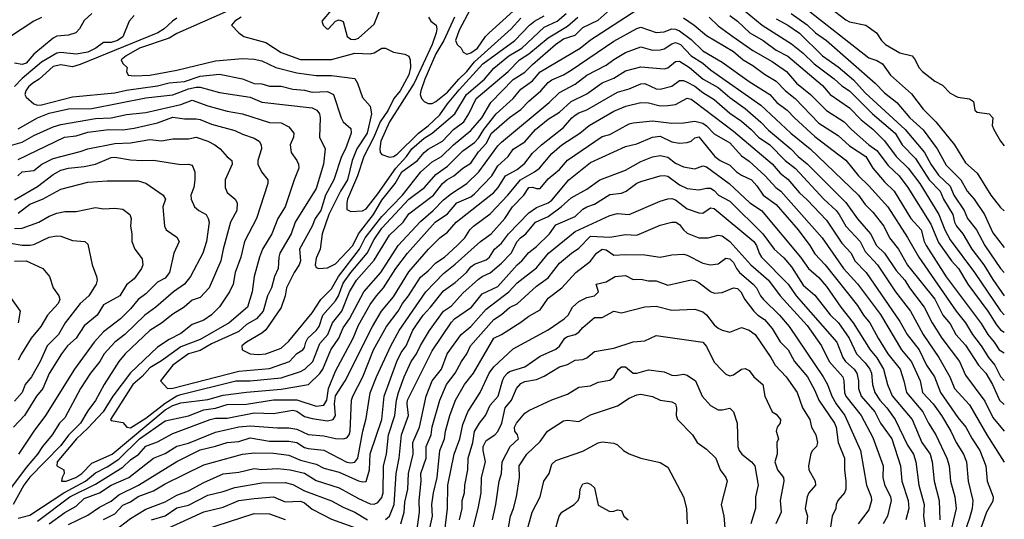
# Model space of a CAD drawing. Header units: metres. Extents: x -46681 to -43747, y -240911 to -237677.
# Tile 916 of 1056: x -43874 to -43747, y -238855 to -238791. Entities that reach past the tile are written whole.
import ezdxf

# ---------------------------------------------------------------- set-up
doc = ezdxf.new("R2010")
doc.units = ezdxf.units.M
doc.layers.add('CONTOUR_INDEX', color=1, linetype='Continuous')
doc.layers.add('CONTOUR_INTER', color=3, linetype='Continuous')

msp = doc.modelspace()

# ---------------------------------------------------------------- linework, layer by layer
at = {"layer": 'CONTOUR_INDEX'}
for points, elevation in [([(-43845.28, -238790.52), (-43846.1, -238791.02), (-43846.53, -238791.52), (-43845.58, -238792.52), (-43844.93, -238793.02), (-43842.1, -238793.8), (-43840.1, -238795.07), (-43837.6, -238796), (-43833.6, -238796), (-43830.6, -238795.18), (-43828.6, -238795.24), (-43828.1, -238795.11), (-43827.1, -238794.53), (-43826.6, -238794.52), (-43825.6, -238795.02), (-43824.1, -238795.3), (-43823.6, -238795.54), (-43823.43, -238796.02), (-43823.39, -238797.02), (-43823.6, -238797.94), (-43824.72, -238800.02), (-43825.52, -238801.02), (-43826.27, -238802.52), (-43827.3, -238804.02), (-43828.13, -238806.02), (-43829.41, -238808.52), (-43830.24, -238811.02), (-43831.52, -238814.02), (-43831.63, -238814.52), (-43831.6, -238815.39), (-43831.1, -238815.64), (-43829.6, -238815.56), (-43829.1, -238815.28), (-43827.6, -238813.35), (-43825.28, -238810.02), (-43823.9, -238808.52), (-43823.2, -238807.52), (-43821.6, -238806.17), (-43820.6, -238805.51), (-43817.66, -238803.02), (-43816.14, -238800.52), (-43813.83, -238798.52), (-43812.6, -238797.11), (-43810.69, -238795.52), (-43808.98, -238794.52), (-43806.1, -238791.81), (-43804.44, -238791.02), (-43803.26, -238790.02)], 70), ([(-43780.1, -238789.71), (-43777.89, -238791.52), (-43774.1, -238793.97), (-43772.6, -238795.18), (-43771.19, -238796.52), (-43768.6, -238798.46), (-43767.6, -238799.39), (-43766.6, -238800.04), (-43763.63, -238803.02), (-43760.72, -238805.52), (-43759.82, -238807.02), (-43758.1, -238808.79), (-43756.3, -238811.52), (-43754.91, -238813.02), (-43754.46, -238814.02), (-43753.27, -238816.02), (-43753.02, -238817.02), (-43752.77, -238817.52), (-43751.95, -238818.52), (-43750.81, -238820.52), (-43749.25, -238822.52), (-43748.1, -238824.44), (-43746.6, -238826.55)], 70), ([(-43871.1, -238790.55), (-43872.1, -238791.03), (-43875.1, -238793)], 75), ([(-43874.1, -238808.91), (-43868.13, -238806.02), (-43866.6, -238805.85), (-43865.1, -238805.38), (-43862.39, -238805.02), (-43860.6, -238805.07), (-43859.1, -238804.87), (-43856.1, -238804.17), (-43854.1, -238803.44), (-43852.6, -238803.66), (-43851.1, -238803.63), (-43850.6, -238803.74), (-43849.1, -238804.35), (-43846.1, -238805.14), (-43845.1, -238805.63), (-43843.6, -238806.13), (-43842.96, -238806.52), (-43842.7, -238807.02), (-43842.67, -238807.52), (-43843.11, -238809.02), (-43843.12, -238809.52), (-43842.67, -238810.52), (-43841.85, -238811.52), (-43841.83, -238812.02), (-43843.31, -238816.52), (-43844.86, -238819.52), (-43845.31, -238821.52), (-43846.07, -238823.52), (-43846.3, -238825.02), (-43846.79, -238826.02), (-43848.1, -238827.96), (-43849.1, -238829), (-43850.1, -238829.69), (-43851.6, -238830.23), (-43853.1, -238831.42), (-43854.6, -238832.2), (-43856.1, -238833.19), (-43859.6, -238836.5), (-43861.88, -238839.52), (-43863.13, -238841.52), (-43865.1, -238843.65), (-43866.57, -238845.02), (-43869.07, -238848.02), (-43869.1, -238848.52), (-43868.21, -238849.02), (-43868.19, -238849.52), (-43868.43, -238850.02), (-43868.5, -238850.52), (-43867.92, -238850.52), (-43866.67, -238850.02), (-43865.89, -238849.52), (-43864.6, -238848.17), (-43861.95, -238847.02), (-43855.1, -238841.28), (-43854.1, -238840.71), (-43853.1, -238840.38), (-43849.6, -238839.94), (-43847.6, -238839.4), (-43844.6, -238838.99), (-43840.1, -238838.63), (-43836.57, -238838.02), (-43835.1, -238836.57), (-43834.74, -238836.02), (-43833.69, -238833.52), (-43832.66, -238832.02), (-43832.1, -238830.68), (-43831.27, -238829.52), (-43829.4, -238826.02), (-43827.23, -238823.52), (-43824.96, -238820.02), (-43822.1, -238816.94), (-43820.46, -238815.52), (-43819.1, -238814.12), (-43818.1, -238813.29), (-43816.1, -238812.03), (-43814.55, -238810.52), (-43812.1, -238807.16), (-43811.6, -238806.65), (-43805.47, -238801.52), (-43804.1, -238800.24), (-43802.1, -238799.18), (-43800.6, -238798.02), (-43798.1, -238796.72), (-43797.1, -238795.97), (-43795.6, -238795.09), (-43793.6, -238794.33), (-43792.1, -238794.77), (-43791.1, -238794.74), (-43790.6, -238794.61), (-43789.6, -238793.96), (-43789.1, -238793.8), (-43788.47, -238794.02), (-43787.1, -238795.52), (-43785.6, -238796.46), (-43784.6, -238797.33), (-43778.1, -238801.88), (-43774.21, -238805.52), (-43771.69, -238807.52), (-43765.47, -238813.52), (-43764.6, -238814.71), (-43763.6, -238815.7), (-43762.18, -238817.52), (-43761.45, -238819.02), (-43760.29, -238820.52), (-43759.1, -238822.56), (-43755.6, -238826.99), (-43754.53, -238829.02), (-43753.6, -238830.15), (-43752.85, -238831.52), (-43751.6, -238832.94), (-43749.94, -238835.52), (-43748.99, -238836.52), (-43748.13, -238838.02), (-43747.2, -238840.02), (-43746.6, -238840.6)], 75), ([(-43863.1, -238855.47), (-43861.6, -238854.75), (-43860.6, -238853.62), (-43859.6, -238853.2), (-43858.6, -238852.51), (-43856.6, -238851.75), (-43855.1, -238850.86), (-43850.1, -238848.38), (-43845.1, -238847.01), (-43843.6, -238846.86), (-43841.1, -238846.87), (-43839.1, -238847.16), (-43837.6, -238847.8), (-43835.6, -238848.29), (-43834.6, -238848.82), (-43832.6, -238849.33), (-43830.1, -238850.45), (-43829.6, -238850.61), (-43829.1, -238850.54), (-43828.67, -238849.02), (-43828.6, -238846.97), (-43827.1, -238842.52), (-43826.81, -238839.52), (-43825.17, -238835.02), (-43824.6, -238833.85), (-43823.94, -238833.02), (-43823.1, -238831), (-43821.76, -238829.02), (-43820.8, -238828.02), (-43819.1, -238825.88), (-43817.6, -238824.83), (-43816.14, -238823.52), (-43815.6, -238822.8), (-43815.1, -238822.46), (-43813.6, -238821.87), (-43813.18, -238821.52), (-43812.53, -238820.52), (-43811.6, -238819.71), (-43810.71, -238818.52), (-43808.1, -238815.81), (-43807.1, -238815.12), (-43805.6, -238814.53), (-43805.1, -238814.17), (-43802.89, -238811.52), (-43800.1, -238809.31), (-43795.6, -238807.21), (-43794.1, -238806.87), (-43792.1, -238806.01), (-43791.1, -238805.89), (-43789.6, -238806.62), (-43788.6, -238806.81), (-43787.6, -238806.73), (-43787.1, -238806.52), (-43786.6, -238806.1), (-43786.1, -238805.96), (-43784.01, -238808.52), (-43783.36, -238809.02), (-43782.1, -238809.63), (-43781.22, -238810.52), (-43780.6, -238810.94), (-43779.27, -238811.52), (-43778.6, -238812.31), (-43777.8, -238813.52), (-43776.1, -238814.74), (-43773.26, -238818.02), (-43771.74, -238820.02), (-43771.1, -238821.13), (-43769.77, -238822.52), (-43765.6, -238827.78), (-43764.8, -238829.02), (-43763.97, -238830.02), (-43762.92, -238832.02), (-43761.65, -238834.02), (-43760.07, -238836.02), (-43759.58, -238837.52), (-43759.25, -238839.02), (-43757.14, -238841.52), (-43756.4, -238843.02), (-43755.45, -238844.52), (-43754.04, -238847.52), (-43753.74, -238848.52), (-43753.55, -238850.52), (-43753.01, -238852.52), (-43752.84, -238854.02), (-43753.64, -238857.52)], 80), ([(-43875.1, -238819.73), (-43873.6, -238819.99), (-43872.6, -238820), (-43872.1, -238819.89), (-43870.1, -238818.95), (-43869.1, -238818.8), (-43868.6, -238818.82), (-43867.1, -238819.4), (-43865.49, -238819.52), (-43865.1, -238819.84), (-43864.54, -238822.52), (-43863.99, -238824.02), (-43863.92, -238824.52), (-43864.05, -238825.02), (-43864.97, -238826.52), (-43866.12, -238827.52), (-43868.04, -238830.02), (-43868.91, -238831.52), (-43870.39, -238833.02), (-43871.29, -238835.02), (-43872.38, -238837.02), (-43873.2, -238838.02), (-43873.62, -238839.02), (-43874.6, -238840.17)], 80), ([(-43821.3, -238858.52), (-43820.56, -238855.02), (-43820.61, -238853.52), (-43820.42, -238852.02), (-43819.92, -238850.02), (-43819.6, -238846.53), (-43818.98, -238845.02), (-43818.86, -238844.02), (-43818.31, -238842.02), (-43817.57, -238840.02), (-43816.42, -238838.02), (-43815.26, -238836.52), (-43812.6, -238832.02), (-43811.6, -238831.52), (-43809.1, -238829.96), (-43808.1, -238829.16), (-43806.6, -238828.34), (-43805.6, -238826.86), (-43803.81, -238825.52), (-43802.01, -238823.52), (-43800.1, -238822.06), (-43799.33, -238821.02), (-43798.61, -238820.52), (-43798.1, -238820.6), (-43797.1, -238821.3), (-43795.6, -238821.18), (-43793.1, -238821.22), (-43791.1, -238821.55), (-43789.6, -238821.24), (-43788.1, -238821.16), (-43787.6, -238821.27), (-43785.6, -238822.33), (-43784.6, -238822.53), (-43783.6, -238822.42), (-43782.6, -238821.68), (-43782.1, -238821.74), (-43781.6, -238822.22), (-43781.24, -238823.02), (-43780.85, -238823.52), (-43779.07, -238825.02), (-43778.62, -238825.52), (-43778.14, -238826.52), (-43777.73, -238827.02), (-43775.68, -238829.02), (-43774.41, -238830.52), (-43770.03, -238837.02), (-43769.44, -238838.02), (-43768.88, -238839.52), (-43768.35, -238840.52), (-43767.2, -238842.02), (-43765.18, -238846.52), (-43764.43, -238851.02), (-43763.8, -238852.52), (-43763.75, -238853.02), (-43764.1, -238854.23), (-43765.49, -238856.02)], 85), ([(-43811.15, -238859.02), (-43810.46, -238855.02), (-43810.06, -238854.02), (-43809.69, -238852.52), (-43809.3, -238850.02), (-43809.32, -238848.52), (-43808.33, -238847.02), (-43806.6, -238845.37), (-43805.66, -238844.02), (-43803.6, -238842.69), (-43803.1, -238842.62), (-43801.6, -238842.78), (-43800.1, -238841.94), (-43796.6, -238840.76), (-43795.1, -238839.79), (-43794.1, -238839.33), (-43793.6, -238839.26), (-43792.1, -238839.57), (-43791.1, -238840.05), (-43789.6, -238840.23), (-43789.12, -238840.52), (-43789, -238841.02), (-43789.03, -238842.02), (-43788.84, -238842.52), (-43786.92, -238844.52), (-43786.31, -238845.52), (-43785.1, -238846.37), (-43783.91, -238847.52), (-43783.35, -238849.02), (-43782.62, -238850.02), (-43782.45, -238850.52), (-43783.19, -238853.52), (-43782.87, -238855.02), (-43782.74, -238856.52)], 90)]:
    msp.add_lwpolyline(points, dxfattribs=dict(at, elevation=elevation))
at = {"layer": 'CONTOUR_INTER'}
for points, elevation in [([(-43864.6, -238790.05), (-43865.6, -238790.92), (-43866.18, -238792.02), (-43866.68, -238792.52), (-43867.6, -238792.83), (-43869.1, -238792.98), (-43869.6, -238793.22), (-43872.1, -238795.31), (-43873.1, -238796.45), (-43873.6, -238796.63), (-43874.6, -238796.47)], 74), ([(-43874.1, -238804.96), (-43871.6, -238803.51), (-43870.1, -238802.91), (-43867.6, -238802.36), (-43864.6, -238802.3), (-43857.6, -238800.93), (-43854.1, -238800.53), (-43852.1, -238799.77), (-43851.1, -238799.54), (-43850.6, -238799.57), (-43848.1, -238800.26), (-43844.1, -238800.84), (-43842.6, -238801.48), (-43836.1, -238802.25), (-43835.48, -238802.52), (-43835.17, -238803.02), (-43835.05, -238803.52), (-43835.15, -238806.02), (-43834.44, -238807.52), (-43834.62, -238809.52), (-43835.6, -238812.66), (-43838.3, -238817.02), (-43838.82, -238818.52), (-43840.27, -238821.02), (-43840.41, -238821.52), (-43840.49, -238823.02), (-43840.96, -238824.02), (-43841.37, -238825.52), (-43841.89, -238826.52), (-43842.45, -238828.52), (-43843.31, -238829.52), (-43844.6, -238830.26), (-43845.6, -238831.16), (-43849.1, -238832.75), (-43850.6, -238833.6), (-43852.1, -238834.06), (-43854.1, -238835.52), (-43855.7, -238837.52), (-43854.8, -238838.52), (-43854.1, -238838.5), (-43845.6, -238836.3), (-43841.6, -238835.94), (-43839.04, -238835.02), (-43838.1, -238833.99), (-43837.33, -238833.52), (-43837.1, -238833.21), (-43836.93, -238832.52), (-43836.65, -238832.02), (-43835.58, -238831.02), (-43835.21, -238830.52), (-43834.71, -238829.02), (-43833.1, -238827.2), (-43832.71, -238826.52), (-43832.1, -238824.9), (-43831.1, -238823.52), (-43828.98, -238821.02), (-43828.1, -238819.24), (-43827.1, -238817.79), (-43823.6, -238814.03), (-43821.56, -238812.52), (-43820.1, -238810.84), (-43818.6, -238809.76), (-43816.6, -238807.81), (-43815.1, -238806.73), (-43814.6, -238806.17), (-43813.91, -238805.02), (-43812.31, -238803.02), (-43810.11, -238801.02), (-43809.1, -238799.83), (-43807.6, -238798.74), (-43806.6, -238797.56), (-43801.45, -238794.52), (-43800.1, -238793.45), (-43794.1, -238789.57)], 73), ([(-43853.6, -238790.65), (-43854.18, -238791.02), (-43855.23, -238792.02), (-43856.06, -238792.52), (-43866.1, -238796.64), (-43867.1, -238796.94), (-43868.6, -238796.68), (-43869.6, -238796.9), (-43871.42, -238798.52), (-43872.24, -238799.02), (-43872.79, -238799.52), (-43873.12, -238800.02), (-43873.25, -238800.52), (-43873.1, -238800.87), (-43872.1, -238801.7), (-43871.6, -238801.87), (-43871.1, -238801.85), (-43867.1, -238800.81), (-43861.6, -238800.28), (-43860.1, -238799.94), (-43856.1, -238799.4), (-43854.6, -238798.99), (-43852.6, -238798.84), (-43850.6, -238798.12), (-43848.1, -238797.87), (-43845.1, -238798.5), (-43843.6, -238799.09), (-43842.6, -238799.14), (-43841.6, -238799.43), (-43840.1, -238799.44), (-43838.6, -238799.83), (-43837.1, -238799.95), (-43836.1, -238800.19), (-43834.1, -238800.13), (-43833.34, -238800.52), (-43832.37, -238803.52), (-43832.1, -238804.06), (-43831.1, -238804.92), (-43831.05, -238805.52), (-43831.77, -238807.52), (-43832.29, -238808.52), (-43833.3, -238811.52), (-43834.38, -238813.52), (-43834.96, -238815.52), (-43835.71, -238816.52), (-43836.12, -238817.52), (-43837.75, -238820.52), (-43837.61, -238822.02), (-43837.77, -238822.52), (-43838.45, -238823.52), (-43839.4, -238825.52), (-43839.59, -238826.52), (-43840.1, -238828.03), (-43842.1, -238830.94), (-43842.6, -238831.38), (-43844.58, -238832.52), (-43845.19, -238833.02), (-43845.14, -238833.52), (-43844.11, -238834.02), (-43843.1, -238834.13), (-43842.1, -238834.06), (-43840.1, -238833.29), (-43839.1, -238832.39), (-43836.1, -238828.75), (-43834.98, -238827.02), (-43833.6, -238825.64), (-43832.7, -238824.02), (-43829.96, -238820.52), (-43829.25, -238819.02), (-43827.1, -238816.29), (-43824.42, -238813.52), (-43822.07, -238810.52), (-43820.6, -238809.22), (-43819.36, -238808.52), (-43817.83, -238807.02), (-43815.6, -238805.14), (-43814.18, -238803.52), (-43812.98, -238801.52), (-43810.1, -238798.58), (-43808.6, -238797.63), (-43807.6, -238796.61), (-43804.63, -238794.02), (-43803.6, -238793.31), (-43802.1, -238792.82), (-43801.1, -238791.82), (-43799.1, -238790.89), (-43797.57, -238789.52)], 72), ([(-43845.48, -238789.02), (-43853.6, -238792.61), (-43854.6, -238793.21), (-43858.43, -238794.52), (-43860.15, -238795.52), (-43860.82, -238796.02), (-43860.6, -238796.49), (-43860.03, -238797.02), (-43860.11, -238797.52), (-43859.89, -238798.02), (-43859.1, -238798.11), (-43857.1, -238798.01), (-43853.6, -238797.36), (-43848.6, -238796.13), (-43845.1, -238795.84), (-43843.6, -238795.93), (-43842.6, -238796.17), (-43840.82, -238797.02), (-43838.1, -238797.72), (-43835.6, -238798.05), (-43833.6, -238798.03), (-43830.6, -238798.44), (-43830.26, -238799.02), (-43829.6, -238800.89), (-43828.58, -238802.02), (-43828.43, -238803.02), (-43828.98, -238805.52), (-43830.31, -238807.52), (-43830.91, -238809.02), (-43831.53, -238811.52), (-43832.44, -238813.02), (-43833.95, -238816.02), (-43834.82, -238818.52), (-43835.06, -238820.52), (-43835.6, -238821.65), (-43835.72, -238822.52), (-43835.6, -238822.89), (-43835.24, -238823.02), (-43834.1, -238822.92), (-43833.1, -238822.39), (-43830.86, -238820.02), (-43830.11, -238818.52), (-43828.18, -238816.02), (-43827.1, -238814.16), (-43825.36, -238812.02), (-43824.49, -238810.52), (-43822.47, -238809.02), (-43821.62, -238808.02), (-43821.1, -238807.58), (-43819.24, -238806.52), (-43817.83, -238805.02), (-43816.49, -238804.02), (-43815.86, -238803.02), (-43814.88, -238801.02), (-43810.76, -238797.52), (-43809.27, -238796.02), (-43808.1, -238795.26), (-43805.6, -238793.17), (-43803.1, -238791.67), (-43801.74, -238790.52)], 71), ([(-43833.6, -238789.55), (-43834.84, -238791.02), (-43834.68, -238791.52), (-43834.22, -238792.02), (-43834.01, -238792.02), (-43833.09, -238791.02), (-43832.6, -238790.86), (-43832.1, -238791.08), (-43831.56, -238793.02), (-43831.1, -238793.36), (-43830.6, -238793.41), (-43830.1, -238793.22), (-43828.1, -238791.43), (-43827.14, -238789.02)], 69), ([(-43815.69, -238789.52), (-43817.1, -238792.2), (-43817.55, -238793.52), (-43817.37, -238794.02), (-43816.84, -238794.52), (-43816.56, -238795.02), (-43816.1, -238795.3), (-43815.6, -238795.13), (-43814.74, -238794.52), (-43813.69, -238793.02), (-43813.2, -238792.52), (-43810.1, -238789.73)], 67), ([(-43774.14, -238790.02), (-43772.1, -238791.5), (-43771.01, -238792.52), (-43769.6, -238793.54), (-43763.31, -238799.02), (-43762.1, -238800.27), (-43760.5, -238801.52), (-43758.8, -238803.52), (-43757.1, -238805.07), (-43755.27, -238807.52), (-43754.1, -238809.65), (-43752.2, -238811.52), (-43751.39, -238813.02), (-43750.51, -238814.02), (-43749.17, -238816.02), (-43748.1, -238818.41), (-43746.6, -238820.29)], 68), ([(-43772.68, -238789.02), (-43764.1, -238795.77), (-43763.1, -238796.09), (-43762.36, -238796.52), (-43761.31, -238798.02), (-43758.6, -238800.4), (-43757.1, -238802.41), (-43755.43, -238804.02), (-43753.04, -238807.02), (-43751.6, -238809.32), (-43750.1, -238810.69), (-43748.33, -238813.52), (-43747.1, -238815.1), (-43746.6, -238815.56)], 67), ([(-43769.1, -238789.28), (-43767.1, -238790.86), (-43766.6, -238791.11), (-43764.51, -238791.52), (-43763.11, -238792.52), (-43762.46, -238793.52), (-43761.96, -238794.02), (-43760.1, -238795.13), (-43758.52, -238795.52), (-43758.12, -238796.02), (-43757.66, -238797.02), (-43757.18, -238797.52), (-43755.6, -238798.77), (-43754.6, -238799.28), (-43753.6, -238800.34), (-43752.6, -238800.86), (-43751.1, -238801.07), (-43750.6, -238801.42), (-43750.4, -238802.52), (-43750.1, -238802.77), (-43748.56, -238803.02), (-43748.09, -238803.52), (-43748.15, -238804.52), (-43747.95, -238805.02), (-43747.1, -238806.54), (-43746.6, -238807.15)], 66), ([(-43859.1, -238790.27), (-43859.76, -238791.02), (-43860.6, -238793.05), (-43861.27, -238793.52), (-43862.1, -238793.79), (-43863.1, -238793.77), (-43864.06, -238794.52), (-43865.1, -238795.05), (-43866.6, -238795.29), (-43868.6, -238795.08), (-43869.1, -238795.17), (-43871.1, -238796.32), (-43873.6, -238798.45), (-43874.6, -238799.47)], 73), ([(-43821.07, -238790.52), (-43820.76, -238791.02), (-43820.08, -238791.52), (-43819.96, -238792.02), (-43820.05, -238792.52), (-43820.58, -238794.02), (-43822.93, -238799.02), (-43826.12, -238804.02), (-43827.21, -238806.52), (-43827.37, -238807.52), (-43827.29, -238808.02), (-43827.1, -238808.26), (-43826.1, -238808.6), (-43825.6, -238808.54), (-43825.1, -238808.2), (-43822.37, -238805.52), (-43821.1, -238804.57), (-43819.6, -238803.13), (-43818.6, -238801.7), (-43817.1, -238799.88), (-43814.03, -238796.52), (-43809.89, -238793.52), (-43807.98, -238791.52), (-43807.35, -238791.02), (-43806.1, -238790.34)], 69), ([(-43817.71, -238790.52), (-43819.08, -238793.52), (-43820.1, -238795.25), (-43821.54, -238798.52), (-43822.05, -238800.02), (-43822.13, -238800.52), (-43821.97, -238801.02), (-43821.6, -238801.43), (-43821.1, -238801.66), (-43820.6, -238801.65), (-43820.1, -238801.43), (-43818.6, -238800.22), (-43817.13, -238798.52), (-43816.1, -238797.52), (-43815.1, -238796.27), (-43810.38, -238792.02), (-43809.1, -238790.64)], 68), ([(-43788.1, -238790.59), (-43786.7, -238791.52), (-43785.1, -238792.86), (-43781.6, -238794.93), (-43780.38, -238796.02), (-43779.1, -238796.75), (-43777.6, -238797.86), (-43776.1, -238798.77), (-43774.91, -238800.02), (-43773.66, -238801.02), (-43770.6, -238804.23), (-43768.1, -238805.79), (-43766.6, -238807.13), (-43764.49, -238808.52), (-43763.58, -238810.02), (-43762.1, -238811.8), (-43760.84, -238813.02), (-43758.67, -238816.52), (-43757.35, -238818.02), (-43756.94, -238819.52), (-43756.69, -238820.02), (-43754.1, -238824.1), (-43749.6, -238830.11), (-43748.74, -238831.52), (-43747.9, -238832.52), (-43747.28, -238833.52), (-43746.6, -238833.89)], 73), ([(-43784.78, -238790.52), (-43783.6, -238791.63), (-43781.71, -238793.02), (-43779.1, -238794.8), (-43776.6, -238796.23), (-43774.76, -238797.52), (-43773.49, -238799.02), (-43771.66, -238800.52), (-43769.6, -238802.57), (-43767.29, -238804.02), (-43766.36, -238805.02), (-43764.12, -238807.02), (-43763.1, -238807.74), (-43761.6, -238809.68), (-43760.19, -238811.02), (-43759.09, -238812.52), (-43756.1, -238817.28), (-43755.1, -238819.63), (-43753.44, -238822.02), (-43752.51, -238823.02), (-43751.33, -238825.02), (-43748.71, -238828.52), (-43747.6, -238830.31), (-43747.1, -238830.92), (-43746.6, -238831.24)], 72), ([(-43782.1, -238790.31), (-43781.08, -238791.02), (-43779.5, -238792.52), (-43777.77, -238793.52), (-43776.1, -238794.77), (-43774.6, -238795.56), (-43770.1, -238799.36), (-43769.1, -238800.52), (-43766.6, -238802.23), (-43765.1, -238803.76), (-43763.6, -238804.97), (-43762.1, -238806.49), (-43760.6, -238808.52), (-43759.03, -238810.02), (-43757.53, -238812.02), (-43755.05, -238816.02), (-43754.29, -238818.02), (-43753.6, -238819.3), (-43750.45, -238823.52), (-43747.1, -238828.5), (-43746.6, -238828.98)], 71), ([(-43776.1, -238790.7), (-43774.6, -238791.52), (-43773.1, -238792.59), (-43770.12, -238795.52), (-43768.1, -238796.91), (-43766.1, -238798.6), (-43764.6, -238800.27), (-43759.41, -238805.02), (-43756.9, -238808.02), (-43756.09, -238809.52), (-43755.1, -238810.92), (-43753.6, -238812.35), (-43753.12, -238813.52), (-43751.78, -238815.52), (-43751.37, -238816.52), (-43750.21, -238818.02), (-43749.1, -238820.01), (-43747.1, -238823.02), (-43746.6, -238823.54)], 69), ([(-43875.1, -238807.1), (-43873.6, -238806.67), (-43872.1, -238805.8), (-43869.6, -238804.68), (-43868.6, -238804.37), (-43864.1, -238803.61), (-43862.1, -238803.51), (-43860.1, -238803.1), (-43857.6, -238802.85), (-43853.1, -238801.81), (-43851.6, -238801.23), (-43849.6, -238801.97), (-43847.1, -238802.65), (-43845.1, -238803.01), (-43841.6, -238804.11), (-43840.1, -238804.19), (-43839.1, -238804.67), (-43838.48, -238805.52), (-43838.51, -238806.02), (-43838.93, -238807.02), (-43838.82, -238808.02), (-43838.07, -238809.02), (-43837.86, -238809.52), (-43837.83, -238810.02), (-43838.45, -238811.52), (-43839.59, -238815.02), (-43840.56, -238816.52), (-43841.3, -238818.52), (-43842.51, -238820.52), (-43842.92, -238821.52), (-43843.59, -238824.02), (-43843.86, -238826.02), (-43844.46, -238828.02), (-43846.82, -238830.02), (-43850.6, -238832.18), (-43853.1, -238833.15), (-43855.6, -238834.95), (-43857.1, -238835.85), (-43858.1, -238836.99), (-43859.28, -238838.02), (-43862.17, -238842.52), (-43862.1, -238842.65), (-43860.6, -238842.91), (-43860.07, -238843.52), (-43859.6, -238843.62), (-43857.6, -238842.36), (-43855.1, -238840.41), (-43853.6, -238839.49), (-43853.1, -238839.31), (-43845.96, -238837.52), (-43844.1, -238837.55), (-43840.1, -238837.14), (-43837.6, -238836.33), (-43837.03, -238836.02), (-43836.03, -238835.02), (-43835.1, -238832.72), (-43834.06, -238831.52), (-43833.46, -238830.02), (-43832.28, -238828.52), (-43831.28, -238826.02), (-43830.39, -238824.52), (-43828.1, -238821.91), (-43826.1, -238818.71), (-43824.34, -238817.02), (-43823.6, -238815.94), (-43820.41, -238813.52), (-43819.24, -238812.02), (-43818.69, -238811.52), (-43817.77, -238811.02), (-43816.63, -238810.02), (-43815.6, -238809.4), (-43814.6, -238807.91), (-43813.6, -238806.82), (-43812.9, -238805.52), (-43810.6, -238803.49), (-43809.1, -238802.43), (-43808.1, -238801.37), (-43806.52, -238800.02), (-43805.6, -238798.96), (-43805.1, -238798.6), (-43803.6, -238797.97), (-43802.6, -238797.36), (-43797.1, -238793.62), (-43794.1, -238791.97), (-43793.6, -238791.81), (-43791.6, -238792.5), (-43790.6, -238792.42), (-43789.6, -238792.03), (-43789.1, -238792.05), (-43788.6, -238792.28), (-43787.1, -238793.39), (-43785.6, -238794.85), (-43783.1, -238796.32), (-43779.6, -238798.84), (-43776.93, -238800.52), (-43776.02, -238801.52), (-43774.66, -238802.52), (-43773.74, -238803.52), (-43771.1, -238805.94), (-43767.1, -238808.98), (-43765.45, -238811.02), (-43764.1, -238812.3), (-43761.66, -238815.02), (-43759.1, -238818.99), (-43757.66, -238821.52), (-43752.82, -238828.52), (-43751.62, -238830.02), (-43750.73, -238831.52), (-43749.59, -238833.02), (-43748.65, -238834.52), (-43747.84, -238835.52), (-43747.1, -238836.98), (-43746.6, -238837.47)], 74), ([(-43874.1, -238855.31), (-43872.6, -238854.91), (-43868.22, -238852.02), (-43865.4, -238850.52), (-43864.1, -238849.44), (-43862.6, -238848.66), (-43861.1, -238847.67), (-43858.41, -238845.02), (-43855.1, -238842.71), (-43852.1, -238842.05), (-43850.1, -238841.28), (-43848.6, -238841.08), (-43847.1, -238840.58), (-43844.6, -238840.55), (-43841.1, -238839.98), (-43838.1, -238839.97), (-43835.6, -238840.82), (-43834.6, -238840.7), (-43834.2, -238840.02), (-43833.99, -238838.52), (-43833.1, -238836.3), (-43830.8, -238832.02), (-43830.1, -238830.33), (-43828.6, -238827.66), (-43827.8, -238826.52), (-43826.86, -238825.52), (-43825.29, -238823.02), (-43823.76, -238821.02), (-43820.19, -238817.02), (-43818.6, -238815.93), (-43817.39, -238814.52), (-43815.6, -238813.75), (-43815.1, -238813.36), (-43812.88, -238811.02), (-43812.1, -238809.71), (-43810.75, -238808.52), (-43810.1, -238807.57), (-43808.6, -238806.62), (-43807.2, -238805.02), (-43805.6, -238803.68), (-43804.1, -238802.8), (-43802.6, -238801.42), (-43800.6, -238800.41), (-43798.6, -238799.01), (-43797.1, -238798.4), (-43795.6, -238797.46), (-43793.6, -238796.94), (-43790.6, -238797.17), (-43790.1, -238797.07), (-43789.1, -238796.25), (-43788.6, -238796.19), (-43787.32, -238797.02), (-43785.52, -238798.52), (-43783.6, -238799.6), (-43782.1, -238800.9), (-43780.1, -238802.33), (-43778.1, -238804.09), (-43777.1, -238805.13), (-43774.2, -238807.52), (-43773.25, -238808.52), (-43772.1, -238809.46), (-43767.1, -238814.45), (-43765.6, -238816.57), (-43763.91, -238818.52), (-43763.11, -238820.02), (-43762.07, -238821.02), (-43760.6, -238823.28), (-43759.48, -238824.52), (-43758.87, -238825.52), (-43756.96, -238828.02), (-43755.91, -238830.02), (-43754.66, -238832.02), (-43752.41, -238835.02), (-43751.6, -238836.78), (-43749.1, -238840.16), (-43748.1, -238842.26), (-43746.6, -238844.05)], 76), ([(-43871.6, -238855.67), (-43867.44, -238852.52), (-43864.1, -238850.91), (-43860.6, -238848.69), (-43859.6, -238847.75), (-43858.52, -238847.02), (-43857.6, -238845.99), (-43856.1, -238845.4), (-43854.1, -238844.35), (-43849.3, -238842.52), (-43848.6, -238842.35), (-43847.1, -238842.36), (-43843.6, -238841.66), (-43841.1, -238841.75), (-43838.6, -238841.33), (-43838.1, -238841.47), (-43837.1, -238842.13), (-43836.1, -238842.42), (-43834.1, -238842.71), (-43833.38, -238842.52), (-43833.09, -238842.02), (-43833.22, -238840.52), (-43833.1, -238839.46), (-43831.83, -238837.52), (-43828.31, -238830.52), (-43827.15, -238828.52), (-43825.6, -238826.65), (-43823.6, -238823.42), (-43821.07, -238820.52), (-43819.61, -238819.02), (-43818.6, -238818.32), (-43817.5, -238817.02), (-43812.6, -238813.16), (-43812.04, -238812.52), (-43811.1, -238811.02), (-43809.6, -238810.2), (-43808.6, -238809.38), (-43807.6, -238808.11), (-43806.46, -238807.02), (-43803.6, -238804.76), (-43802.53, -238803.52), (-43802.1, -238803.18), (-43801.6, -238802.86), (-43800.6, -238802.49), (-43796.6, -238800.19), (-43795.1, -238799.77), (-43793.6, -238799.14), (-43793.1, -238799.07), (-43791.6, -238799.76), (-43791.1, -238799.8), (-43789.6, -238799.43), (-43788.6, -238798.71), (-43788.1, -238798.71), (-43787.6, -238798.89), (-43786.6, -238799.41), (-43785.6, -238800.23), (-43784.1, -238801.13), (-43782.1, -238802.92), (-43780.6, -238803.96), (-43779.35, -238805.02), (-43778.37, -238806.02), (-43776.92, -238807.02), (-43774.92, -238809.02), (-43773.6, -238810.09), (-43769.94, -238814.02), (-43768.35, -238815.52), (-43767.93, -238816.02), (-43767.1, -238817.52), (-43765.25, -238819.52), (-43764.6, -238820.82), (-43762.99, -238822.52), (-43760.66, -238826.02), (-43758.74, -238828.52), (-43757.1, -238831.54), (-43755.08, -238834.52), (-43753.64, -238837.02), (-43753.05, -238838.52), (-43751.1, -238840.63), (-43748.84, -238844.52), (-43746.6, -238848.03)], 77), ([(-43870.1, -238856.04), (-43868.1, -238854.54), (-43866.6, -238853.76), (-43865.6, -238852.75), (-43863.6, -238852.03), (-43862.1, -238851.01), (-43859.83, -238850.02), (-43856.6, -238847.52), (-43855.1, -238846.91), (-43853.6, -238845.96), (-43852.1, -238845.61), (-43848.6, -238844.15), (-43845.6, -238843.49), (-43844.1, -238843.36), (-43840.6, -238843.62), (-43839.1, -238843.61), (-43838.1, -238843.79), (-43836.6, -238844.47), (-43834.6, -238844.65), (-43833.1, -238845), (-43832.1, -238845.02), (-43831.6, -238844.9), (-43831.3, -238844.52), (-43831.19, -238844.02), (-43831, -238840.02), (-43830.84, -238839.52), (-43829.54, -238837.02), (-43828.17, -238833.52), (-43826.5, -238830.52), (-43825, -238828.52), (-43824.44, -238827.52), (-43823.64, -238826.52), (-43822.1, -238824.12), (-43821.1, -238823.31), (-43820.1, -238822.27), (-43819, -238821.52), (-43817.34, -238820.02), (-43816.38, -238819.02), (-43815.72, -238818.02), (-43815.24, -238817.52), (-43813.1, -238815.92), (-43810.79, -238813.52), (-43809.15, -238811.52), (-43807.35, -238810.52), (-43806.72, -238810.02), (-43805.1, -238808.15), (-43803.8, -238807.02), (-43801.48, -238805.52), (-43800.29, -238804.52), (-43797.1, -238802.64), (-43795.54, -238802.02), (-43793.6, -238801.56), (-43792.6, -238801.6), (-43791.1, -238801.95), (-43790.1, -238801.92), (-43789.1, -238801.81), (-43787.6, -238800.99), (-43787.1, -238801.1), (-43786.6, -238801.44), (-43781.6, -238805.24), (-43776.6, -238809.45), (-43775.6, -238810.68), (-43774.6, -238811.47), (-43773.1, -238813.24), (-43772.1, -238814.11), (-43769.6, -238816.77), (-43767.6, -238819.73), (-43766.42, -238821.02), (-43765.93, -238822.02), (-43764.44, -238823.52), (-43760.1, -238829.84), (-43759.14, -238831.52), (-43757.6, -238833.54), (-43756.65, -238835.52), (-43755.63, -238837.02), (-43754.84, -238839.02), (-43752.6, -238842.27), (-43751.58, -238843.52), (-43750.76, -238845.02), (-43749.76, -238846.52), (-43748.98, -238848.52), (-43748.82, -238850.52), (-43748.03, -238852.52), (-43748.1, -238853.1), (-43748.88, -238854.52), (-43750.66, -238859.52)], 78), ([(-43867.6, -238856.12), (-43865.1, -238854.92), (-43863.6, -238853.87), (-43862.1, -238853.09), (-43861.1, -238852.26), (-43858.58, -238851.02), (-43853.6, -238847.98), (-43850.6, -238846.45), (-43848.6, -238846), (-43847.1, -238845.49), (-43845.6, -238845.39), (-43844.1, -238844.9), (-43841.6, -238845.33), (-43839.1, -238845.34), (-43838.1, -238845.49), (-43837.1, -238846.15), (-43836.6, -238846.29), (-43834.6, -238846.48), (-43831.6, -238848.05), (-43831.1, -238848.12), (-43830.6, -238848.03), (-43830.21, -238847.52), (-43829.56, -238844.02), (-43829.1, -238842.41), (-43828.6, -238839.1), (-43827.79, -238837.02), (-43825.93, -238833.02), (-43824.84, -238831.02), (-43821.41, -238826.02), (-43819.1, -238823.64), (-43817.6, -238822.46), (-43814.35, -238819.52), (-43812.96, -238818.52), (-43811.18, -238816.52), (-43810.19, -238815.02), (-43808.75, -238813.52), (-43808.1, -238812.55), (-43807.6, -238812.5), (-43807.1, -238812.67), (-43806.6, -238812.64), (-43805.6, -238811.43), (-43804.1, -238810.2), (-43803.1, -238809.01), (-43798.6, -238805.93), (-43797.6, -238805.67), (-43795.1, -238804.31), (-43794.6, -238804.15), (-43792.1, -238803.92), (-43789.6, -238804.23), (-43788.1, -238804.19), (-43786.6, -238803.94), (-43785.6, -238804.2), (-43785.1, -238804.54), (-43784.1, -238805.6), (-43782.1, -238806.76), (-43780.6, -238808.44), (-43779.6, -238809.12), (-43777.52, -238811.02), (-43776.15, -238812.52), (-43775.48, -238813.02), (-43770.17, -238819.02), (-43767.39, -238823.02), (-43765.6, -238825), (-43762.6, -238828.96), (-43759.89, -238833.52), (-43758.6, -238835.07), (-43757.46, -238837.52), (-43757.17, -238839.02), (-43755.79, -238840.52), (-43754.73, -238842.02), (-43753.5, -238844.02), (-43752.83, -238845.52), (-43751.89, -238847.02), (-43751.48, -238848.02), (-43751.25, -238850.52), (-43750.65, -238853.02), (-43750.75, -238854.02), (-43751.1, -238855.3), (-43751.69, -238857.02)], 79), ([(-43874.16, -238811.02), (-43873.62, -238810.52), (-43872.1, -238810.33), (-43871.04, -238809.52), (-43869.6, -238808.77), (-43866.1, -238807.88), (-43865.1, -238807.51), (-43861.6, -238806.82), (-43859.6, -238806.75), (-43857.1, -238806.31), (-43855.6, -238806.51), (-43854.1, -238806.22), (-43852.1, -238806.25), (-43851.1, -238806.03), (-43849.6, -238806.53), (-43848.68, -238807.02), (-43848, -238807.52), (-43847.1, -238808.58), (-43846.49, -238809.02), (-43846.43, -238809.52), (-43847.35, -238811.52), (-43847.34, -238812.52), (-43847.1, -238813.17), (-43846.06, -238814.02), (-43845.82, -238814.52), (-43845.86, -238815.52), (-43846.66, -238817.02), (-43847.61, -238820.52), (-43847.9, -238822.02), (-43849.44, -238825.52), (-43850.6, -238826.74), (-43851.6, -238827.12), (-43852.64, -238828.02), (-43854.1, -238828.89), (-43855.6, -238830.08), (-43857.1, -238831.03), (-43860.28, -238834.02), (-43861.1, -238835.03), (-43862.98, -238838.02), (-43864.1, -238840.07), (-43865.1, -238841.41), (-43866.07, -238843.02), (-43867.6, -238844.55), (-43868.6, -238845.88), (-43872.6, -238850), (-43873.39, -238851.02), (-43874.75, -238853.52)], 76), ([(-43874.6, -238814.12), (-43871.6, -238812.4), (-43869.6, -238810.83), (-43868.6, -238810.31), (-43867.6, -238810.01), (-43865.6, -238809.82), (-43864.1, -238809.52), (-43862.1, -238808.64), (-43861.6, -238808.59), (-43859.6, -238808.95), (-43858.1, -238809.05), (-43856.6, -238808.99), (-43853.1, -238809.54), (-43852.1, -238809.5), (-43851.6, -238809.66), (-43851.28, -238810.52), (-43851.26, -238811.52), (-43851.42, -238812.52), (-43851.81, -238813.52), (-43851.77, -238814.02), (-43851.32, -238815.02), (-43850.74, -238815.52), (-43849.83, -238816.02), (-43849.53, -238816.52), (-43849.44, -238817.02), (-43849.75, -238819.52), (-43850.26, -238821.02), (-43851.82, -238824.02), (-43852.6, -238825.05), (-43854.04, -238826.02), (-43856.32, -238828.02), (-43857.75, -238829.02), (-43860.34, -238831.52), (-43861.62, -238832.52), (-43862.99, -238834.02), (-43863.57, -238835.02), (-43864.76, -238836.52), (-43866.07, -238838.52), (-43868.1, -238842.31), (-43868.78, -238843.02), (-43869.73, -238844.52), (-43870.97, -238846.02), (-43871.61, -238847.02), (-43873.1, -238848.75), (-43877.84, -238855.02)], 77), ([(-43861.6, -238856.9), (-43859.6, -238855.34), (-43857.6, -238854.13), (-43855.1, -238853.16), (-43853.6, -238852.32), (-43852.1, -238851.77), (-43850.1, -238850.66), (-43847.6, -238849.57), (-43845.6, -238849.33), (-43843.6, -238848.85), (-43842.6, -238849.01), (-43840.6, -238848.86), (-43838.95, -238849.02), (-43837.1, -238849.49), (-43835.6, -238850.43), (-43832.6, -238851.36), (-43830.1, -238852.75), (-43828.6, -238853.43), (-43828.1, -238853.49), (-43827.6, -238853.28), (-43827.1, -238852.61), (-43826.91, -238852.02), (-43826.86, -238848.52), (-43826.51, -238847.02), (-43826.24, -238844.52), (-43825.43, -238842.02), (-43825.19, -238840.02), (-43824.93, -238839.02), (-43824.21, -238837.02), (-43823.32, -238835.02), (-43822.6, -238834.02), (-43822.1, -238832.95), (-43820.93, -238831.02), (-43819.1, -238828.53), (-43818.1, -238827.85), (-43816.6, -238826.19), (-43814.6, -238824.38), (-43814.1, -238824.02), (-43813.1, -238823.58), (-43811.6, -238822.32), (-43810.38, -238821.02), (-43809.59, -238819.52), (-43809.16, -238819.02), (-43808.47, -238818.52), (-43807.23, -238817.02), (-43805.6, -238816.27), (-43803.89, -238815.02), (-43802.6, -238813.86), (-43800.6, -238812.73), (-43798.91, -238811.52), (-43795.6, -238810.31), (-43793.6, -238809.15), (-43792.1, -238808.58), (-43791.1, -238808.39), (-43790.1, -238808.6), (-43789.1, -238809.37), (-43788.1, -238809.85), (-43786.6, -238810.1), (-43785.6, -238809.71), (-43785.1, -238809.88), (-43782.16, -238812.02), (-43779.5, -238814.52), (-43777.99, -238815.52), (-43772.94, -238821.52), (-43771.93, -238823.02), (-43770.6, -238824.19), (-43769.6, -238825.33), (-43767.75, -238828.02), (-43766.16, -238830.02), (-43763.95, -238833.52), (-43763.1, -238834.54), (-43762.23, -238836.02), (-43761.7, -238838.02), (-43761.1, -238839.49), (-43758.5, -238842.52), (-43757.24, -238845.52), (-43756.17, -238847.02), (-43755.94, -238848.02), (-43755.66, -238850.52), (-43755, -238853.02), (-43754.94, -238855.52)], 81), ([(-43874.1, -238815.83), (-43872.6, -238814.69), (-43870.98, -238814.02), (-43868.6, -238812.75), (-43865.1, -238811.85), (-43862.6, -238811.69), (-43858.6, -238811.68), (-43857.6, -238811.95), (-43855.36, -238813.52), (-43855.05, -238814.02), (-43855.41, -238815.02), (-43855.21, -238817.52), (-43854.97, -238818.02), (-43853.6, -238818.96), (-43853.28, -238819.52), (-43853.98, -238821.02), (-43854.55, -238823.52), (-43855.1, -238824.24), (-43856.1, -238824.79), (-43857.6, -238826.3), (-43858.6, -238827), (-43859.6, -238828.23), (-43860.89, -238829.52), (-43863.1, -238831.19), (-43864.28, -238832.52), (-43866.83, -238836.02), (-43870.57, -238842.02), (-43872.11, -238844.02), (-43874.07, -238847.02)], 78), ([(-43826.6, -238855.45), (-43826.08, -238855.02), (-43825.51, -238853.52), (-43825.25, -238849.52), (-43824.86, -238847.52), (-43824.54, -238844.52), (-43823.64, -238842.02), (-43823.82, -238840.52), (-43823.76, -238840.02), (-43820.6, -238833.67), (-43818.1, -238829.93), (-43817.71, -238829.52), (-43815.49, -238828.02), (-43814.1, -238826.29), (-43812.1, -238825.34), (-43809.6, -238822.52), (-43808.97, -238822.02), (-43808.1, -238820.93), (-43807.1, -238820.15), (-43805.4, -238818.52), (-43804.6, -238817.37), (-43802.1, -238816.26), (-43801.1, -238815.32), (-43800.6, -238815.02), (-43799.6, -238814.68), (-43797.6, -238813.45), (-43796.1, -238813.28), (-43795.48, -238813.02), (-43794.1, -238811.97), (-43793.6, -238811.74), (-43791.1, -238811.02), (-43790.6, -238810.98), (-43790.1, -238811.08), (-43788.6, -238812.19), (-43787.6, -238812.66), (-43786.1, -238812.85), (-43785.1, -238812.6), (-43784.6, -238812.61), (-43784.1, -238812.93), (-43783.56, -238813.52), (-43782.1, -238814.28), (-43777.81, -238818.52), (-43776.35, -238820.52), (-43775.1, -238821.61), (-43774.1, -238822.77), (-43772.6, -238825.15), (-43771.1, -238826.47), (-43769.1, -238828.98), (-43768.05, -238830.02), (-43766.64, -238832.02), (-43765.69, -238834.02), (-43764.6, -238835.19), (-43763.99, -238836.02), (-43763.78, -238836.52), (-43763.62, -238838.02), (-43763.34, -238839.02), (-43762.7, -238840.02), (-43761.78, -238841.02), (-43760.69, -238842.52), (-43759.1, -238845.83), (-43758.35, -238847.02), (-43758.04, -238848.02), (-43757.67, -238851.02), (-43756.97, -238853.52), (-43757.04, -238855.02), (-43756.85, -238856.52)], 82), ([(-43824.62, -238856.02), (-43824.2, -238854.52), (-43824.1, -238853.21), (-43823.75, -238851.52), (-43823.66, -238849.52), (-43823.05, -238847.02), (-43823.08, -238845.52), (-43822.24, -238843.52), (-43821.37, -238839.52), (-43820.6, -238837.52), (-43819.39, -238836.02), (-43818.66, -238834.02), (-43816.83, -238831.52), (-43815.58, -238830.52), (-43813.6, -238828.27), (-43810.66, -238826.02), (-43809.6, -238824.86), (-43807.1, -238822.94), (-43805.54, -238821.02), (-43802.1, -238818.23), (-43797.6, -238816.15), (-43796.6, -238815.9), (-43795.1, -238816.01), (-43791.1, -238814.28), (-43790.1, -238814.01), (-43789.6, -238813.96), (-43789.1, -238814.12), (-43787.6, -238815.31), (-43786.1, -238815.81), (-43785.6, -238815.85), (-43784.6, -238815.17), (-43784.1, -238815.24), (-43779, -238819.52), (-43778.62, -238820.02), (-43778.28, -238821.02), (-43777.98, -238821.52), (-43774.55, -238825.02), (-43773.53, -238826.52), (-43768.26, -238832.52), (-43767.46, -238834.52), (-43767.13, -238835.02), (-43765.99, -238836.02), (-43765.67, -238836.52), (-43765.47, -238837.52), (-43765.46, -238838.52), (-43765.1, -238839.52), (-43763.33, -238841.52), (-43762.6, -238843.02), (-43761.16, -238845.02), (-43760.01, -238848.52), (-43759.86, -238850.52), (-43759.04, -238853.02), (-43758.94, -238854.02), (-43759.33, -238855.52)], 83), ([(-43874.6, -238817.84), (-43873.6, -238817.78), (-43871.47, -238817.02), (-43870.1, -238816.22), (-43869.1, -238815.84), (-43868.1, -238815.65), (-43866.6, -238815.63), (-43864.1, -238815.11), (-43863.1, -238815.28), (-43861.6, -238815.21), (-43860.6, -238815.32), (-43859.7, -238816.02), (-43859.53, -238816.52), (-43859.61, -238817.52), (-43859.43, -238818.52), (-43859.42, -238819.52), (-43859.04, -238820.52), (-43858.1, -238821.75), (-43857.98, -238822.52), (-43858.18, -238823.02), (-43859.1, -238824.36), (-43860.1, -238825.13), (-43860.96, -238826.52), (-43863.1, -238827.71), (-43863.92, -238829.02), (-43865.6, -238830.4), (-43866.64, -238832.02), (-43867.74, -238833.02), (-43868.52, -238834.02), (-43870.1, -238836.57), (-43870.94, -238838.52), (-43871.77, -238839.52), (-43873.29, -238842.02), (-43874.74, -238843.52)], 79), ([(-43822.58, -238857.02), (-43822.23, -238854.52), (-43822.25, -238853.02), (-43821.99, -238850.52), (-43822.07, -238849.52), (-43821.37, -238847.52), (-43821.35, -238846.02), (-43820.72, -238844.52), (-43820.6, -238843.47), (-43819.6, -238840.04), (-43818.73, -238838.02), (-43817.59, -238836.52), (-43816.78, -238835.02), (-43816.08, -238834.02), (-43815.63, -238833.02), (-43812.6, -238829.58), (-43811.6, -238828.95), (-43810.6, -238828.06), (-43809.6, -238827.56), (-43807.1, -238825.27), (-43805.6, -238824.21), (-43804.1, -238822.33), (-43802.57, -238821.02), (-43801.6, -238820.39), (-43800.1, -238818.82), (-43797.6, -238818.96), (-43795.6, -238818.6), (-43794.1, -238818.69), (-43791.1, -238817.42), (-43789.6, -238817.01), (-43789.08, -238817.02), (-43788.6, -238817.32), (-43788.09, -238818.02), (-43787.6, -238818.42), (-43786.1, -238819.05), (-43784.89, -238819.02), (-43783.6, -238818.7), (-43783.1, -238818.8), (-43782.1, -238819.51), (-43779.38, -238822.52), (-43777.1, -238824.52), (-43775.6, -238826.53), (-43772.1, -238830.39), (-43770.22, -238833.02), (-43769.25, -238835.02), (-43767.48, -238837.02), (-43767.33, -238837.52), (-43767.26, -238839.02), (-43767.08, -238839.52), (-43765.1, -238842.01), (-43763.6, -238844.86), (-43762.28, -238848.52), (-43762.3, -238850.02), (-43762.1, -238850.93), (-43761.33, -238852.52), (-43761.21, -238853.02), (-43761.71, -238855.02), (-43762.24, -238856.02)], 84), ([(-43874.6, -238822.06), (-43873.1, -238822.03), (-43872.6, -238822.22), (-43870.93, -238823.02), (-43870.08, -238824.02), (-43869.61, -238825.52), (-43868.87, -238826.52), (-43868.75, -238827.02), (-43868.96, -238827.52), (-43870.31, -238829.02), (-43871.18, -238830.52), (-43872.42, -238832.02), (-43873.71, -238834.02), (-43874.1, -238834.88)], 81), ([(-43819.09, -238858.02), (-43818.58, -238854.02), (-43818.56, -238851.02), (-43817.76, -238847.02), (-43817, -238845.02), (-43816.6, -238843.17), (-43815.96, -238841.52), (-43814.39, -238839.02), (-43813.2, -238836.52), (-43812.6, -238835.74), (-43810.1, -238833.41), (-43805.6, -238830.94), (-43803.51, -238829.52), (-43802.98, -238829.02), (-43802.45, -238828.02), (-43801.6, -238827.28), (-43800.6, -238826.76), (-43799.59, -238826.52), (-43799.07, -238826.02), (-43799.36, -238825.02), (-43798.1, -238824.72), (-43796.9, -238824.02), (-43795.6, -238823.93), (-43794.6, -238824.42), (-43793.6, -238824.39), (-43792.6, -238824.62), (-43791.6, -238824.58), (-43790.1, -238825.17), (-43787.1, -238824.48), (-43786.6, -238824.54), (-43786.1, -238824.81), (-43784.6, -238825.99), (-43784.1, -238826.18), (-43783.1, -238826.12), (-43781.6, -238825.49), (-43781.1, -238825.58), (-43780.65, -238826.02), (-43780.15, -238827.02), (-43778.99, -238828.52), (-43778.47, -238829.02), (-43777.6, -238829.58), (-43776.6, -238830.75), (-43775.6, -238832.51), (-43774.54, -238833.52), (-43773.72, -238835.02), (-43772.05, -238837.02), (-43771.1, -238838.78), (-43770.6, -238840.05), (-43768.54, -238843.02), (-43768.33, -238843.52), (-43768.07, -238845.52), (-43767.24, -238847.52), (-43767.25, -238849.02), (-43767.07, -238850.52), (-43767.1, -238851.52), (-43767.28, -238852.02), (-43768.14, -238853.02), (-43768.33, -238853.52), (-43768.4, -238854.02), (-43768.86, -238855.02), (-43769.1, -238856.7)], 86), ([(-43875.1, -238826.77), (-43873.88, -238828.52), (-43874.12, -238830.02)], 82), ([(-43817.03, -238855.52), (-43816.7, -238854.02), (-43816.69, -238853.02), (-43816.4, -238852.02), (-43816.38, -238851.02), (-43815.99, -238849.02), (-43815.93, -238847.52), (-43815.34, -238845.52), (-43815.1, -238844.1), (-43814.48, -238843.02), (-43813.67, -238842.02), (-43813.1, -238840.66), (-43812.03, -238839.52), (-43811.49, -238837.52), (-43811.28, -238837.02), (-43810.85, -238836.52), (-43810.6, -238836.34), (-43808.6, -238835.72), (-43806.6, -238834.35), (-43804.6, -238833.44), (-43804.1, -238833.03), (-43803.44, -238832.02), (-43803.1, -238831.8), (-43802.1, -238831.56), (-43801.6, -238831.24), (-43801.1, -238830.65), (-43799.6, -238829.35), (-43798.6, -238829.36), (-43797.1, -238828.53), (-43796.1, -238828.72), (-43793.1, -238827.98), (-43791.6, -238827.87), (-43789.6, -238828.39), (-43786.6, -238828.28), (-43785.6, -238828.61), (-43785.1, -238828.99), (-43784.1, -238830.27), (-43783.6, -238830.74), (-43783.1, -238830.98), (-43782.1, -238831.24), (-43780.6, -238830.64), (-43779.6, -238830.96), (-43778.8, -238831.52), (-43776.79, -238834.52), (-43776.24, -238835.52), (-43774.81, -238837.02), (-43773.4, -238839.02), (-43772.68, -238841.02), (-43771.76, -238842.52), (-43771.54, -238843.52), (-43770.95, -238844.52), (-43770.74, -238845.52), (-43770.89, -238846.02), (-43771.42, -238846.52), (-43771.6, -238846.91), (-43771.92, -238848.52), (-43771.86, -238849.02), (-43771.07, -238850.52), (-43771, -238851.02), (-43771.88, -238852.02), (-43772.09, -238852.52), (-43772.33, -238854.02), (-43772.06, -238855.02), (-43772.17, -238856.02)], 87), ([(-43815.87, -238859.02), (-43814.62, -238854.02), (-43814.24, -238852.02), (-43814.22, -238850.02), (-43813.68, -238848.02), (-43814, -238846.52), (-43813.99, -238846.02), (-43813.6, -238845.23), (-43812.49, -238844.52), (-43812.1, -238844.1), (-43811.58, -238843.02), (-43811.15, -238841.02), (-43810.31, -238840.02), (-43809.69, -238838.52), (-43809.1, -238837.86), (-43808.6, -238837.61), (-43807.1, -238837.36), (-43806.1, -238836.95), (-43804.1, -238835.74), (-43803.1, -238835.43), (-43802.1, -238834.88), (-43801.1, -238834.77), (-43800.6, -238834.54), (-43799.6, -238833.76), (-43797.1, -238833.29), (-43794.6, -238832.5), (-43793.1, -238832.35), (-43791.6, -238831.66), (-43785.6, -238832.54), (-43785.1, -238833.09), (-43784.1, -238835.12), (-43783.1, -238836.21), (-43782.6, -238836.65), (-43782.1, -238836.87), (-43781.6, -238836.74), (-43780.6, -238836.02), (-43780.1, -238835.95), (-43779.6, -238836.21), (-43779, -238837.02), (-43777.84, -238838.02), (-43777.57, -238839.52), (-43776.63, -238841.52), (-43776.1, -238841.86), (-43775.54, -238842.52), (-43775.58, -238843.02), (-43775.95, -238843.52), (-43776.09, -238844.02), (-43775.81, -238845.02), (-43776.03, -238845.52), (-43775.95, -238847.02), (-43776.29, -238848.02), (-43775.93, -238849.02), (-43775.13, -238850.02), (-43775.09, -238850.52), (-43775.58, -238853.02), (-43775.44, -238854.52), (-43776.13, -238856.02)], 88), ([(-43812.76, -238855.52), (-43812.34, -238853.52), (-43811.91, -238850.52), (-43811.63, -238849.52), (-43811.51, -238848.02), (-43810.51, -238846.02), (-43809.41, -238845.02), (-43809.55, -238844.52), (-43809.91, -238844.02), (-43809.92, -238843.52), (-43809.68, -238843.02), (-43808.6, -238841.73), (-43808.1, -238841.35), (-43805.1, -238839.97), (-43803.1, -238839.25), (-43801.6, -238838.36), (-43800.1, -238838.17), (-43799.1, -238837.71), (-43797.6, -238837.46), (-43797.1, -238837.04), (-43796.49, -238836.02), (-43796.1, -238835.74), (-43795.6, -238835.71), (-43794.6, -238836.53), (-43794.1, -238836.53), (-43792.6, -238836.13), (-43790.6, -238836.38), (-43789.6, -238836.8), (-43789.1, -238836.86), (-43788.1, -238836.68), (-43787.6, -238836.82), (-43786.52, -238837.52), (-43785.68, -238839.52), (-43784.6, -238840.72), (-43783.6, -238841.27), (-43783.1, -238841.28), (-43782.1, -238841.06), (-43781.6, -238841.52), (-43781.14, -238843.02), (-43781.06, -238846.02), (-43780.9, -238846.52), (-43780.55, -238847.02), (-43779.27, -238848.02), (-43778.86, -238848.52), (-43778.43, -238851.02), (-43778.78, -238852.52), (-43778.75, -238854.02), (-43779.36, -238856.02)], 89), ([(-43808.22, -238856.52), (-43807.67, -238854.52), (-43806.6, -238852.52), (-43806.16, -238850.52), (-43805.46, -238849.52), (-43805.1, -238848.3), (-43804.6, -238847.84), (-43801.1, -238846.62), (-43799.1, -238845.55), (-43798.6, -238845.44), (-43797.1, -238845.6), (-43796.6, -238845.79), (-43795.83, -238846.52), (-43795.1, -238846.96), (-43793.6, -238847.52), (-43791.1, -238848.09), (-43790.1, -238848.71), (-43788.07, -238852.52), (-43787.69, -238854.02), (-43787.59, -238856.02)], 91), ([(-43856.86, -238855.52), (-43855.1, -238854.97), (-43853.6, -238853.95), (-43852.1, -238853.61), (-43849.6, -238852.32), (-43847.6, -238851.85), (-43846.1, -238851.31), (-43842.6, -238850.71), (-43839.6, -238850.7), (-43838.6, -238850.94), (-43837.1, -238851.74), (-43833.6, -238853.05), (-43832.1, -238853.89), (-43830.6, -238854.52), (-43828.95, -238855.52)], 82), ([(-43804.73, -238857.02), (-43804.16, -238855.02), (-43803.8, -238854.52), (-43802.23, -238853.52), (-43801.72, -238853.02), (-43801.54, -238852.52), (-43801.45, -238851.52), (-43801.1, -238850.85), (-43800.6, -238850.72), (-43800.1, -238850.88), (-43799.6, -238851.35), (-43799.1, -238853.59), (-43797.6, -238854.42), (-43797.1, -238854.39), (-43796.6, -238854.2), (-43796.1, -238854.28), (-43795.78, -238855.02), (-43795.23, -238855.52)], 92), ([(-43858.6, -238858.35), (-43850.1, -238854.46), (-43847.6, -238853.89), (-43845.6, -238853.01), (-43843.6, -238852.74), (-43841.1, -238852.53), (-43839.6, -238853.18), (-43837.6, -238853.08), (-43837.1, -238853.31), (-43836.1, -238854.12), (-43833.6, -238855.41), (-43829.16, -238857.02)], 83), ([(-43850.1, -238856.78), (-43843.6, -238854.69), (-43841.6, -238854.74), (-43839.6, -238855.47)], 84)]:
    msp.add_lwpolyline(points, dxfattribs=dict(at, elevation=elevation))

doc.saveas('drawing.dxf')
